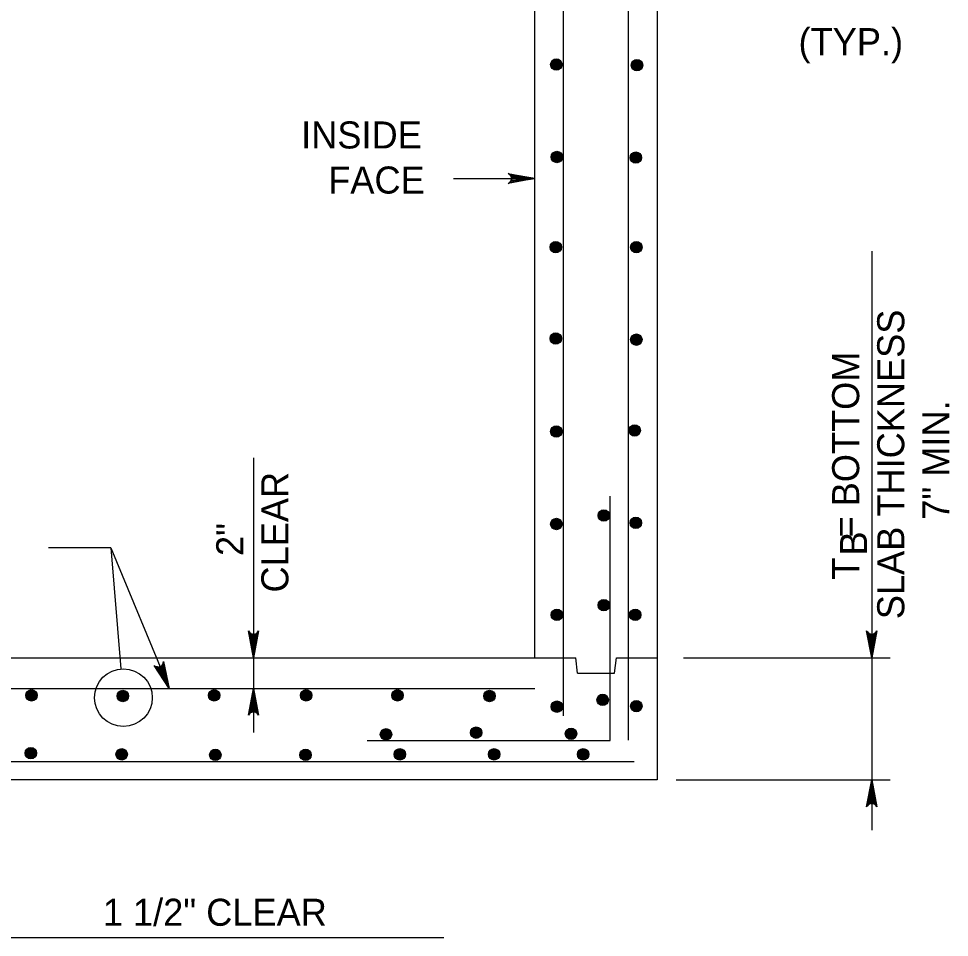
# Model space of a CAD drawing. Extents: x -6420 to 49575, y -4552 to 11624.
# Drawn here: x 6087.4 to 6425.9, y 2232.3 to 2566.7 of the extents above; entities that cross this region are included whole.
import ezdxf

# ---------------------------------------------------------------- set-up
doc = ezdxf.new("R2010")
doc.units = 0
doc.layers.add('1', color=7, linetype='Continuous')

msp = doc.modelspace()

# ---------------------------------------------------------------- linework, layer by layer
at = {"layer": '1'}
for p, q in [((6319.63, 2822.95), (6319.63, 2289.62)), ((6309.21, 2304.08), (6309.21, 2814.62)), ((6275.18, 2334.07), (6275.18, 2806.29)), ((6285.6, 2312.91), (6285.6, 2797.95)), ((6245.5, 2508.51), (6275.18, 2508.51)), ((6397.64, 2482.02), (6397.64, 2271.33)), ((6172.82, 2406.82), (6172.82, 2306.9)), ((6302.57, 2304), (6302.57, 2392.95)), ((6120.88, 2374.07), (6098.23, 2374.07)), ((6120.88, 2374.07), (6142.14, 2322.95)), ((6120.88, 2374.07), (6124.51, 2330.01)), ((5875.18, 2334.07), (6275.18, 2334.07)), ((6275.18, 2334.07), (6290, 2334.07)), ((6290.69, 2328.52), (6290, 2334.07)), ((6304.12, 2328.52), (6304.81, 2334.07)), ((6304.81, 2334.07), (6319.63, 2334.07)), ((6329.21, 2334.07), (6404.41, 2334.07)), ((6290.69, 2328.52), (6304.12, 2328.52)), ((5875.18, 2322.95), (6275.18, 2322.95)), ((6125.5, 2319.56), (6125.5, 2319.56)), ((6214.21, 2304), (6302.57, 2304)), ((6311.3, 2296.27), (5839.06, 2296.27)), ((6319.63, 2289.62), (5830.73, 2289.62)), ((6326.56, 2289.62), (6404.41, 2289.62)), ((6080.07, 2232.34), (6242.04, 2232.34))]:
    msp.add_line(p, q, dxfattribs=at)
for points in [[(6275.18, 2508.51), (6265.4, 2506.68), (6265.77, 2506.94), (6266.15, 2507.2), (6266.35, 2507.53), (6266.54, 2507.85), (6266.6, 2508.18), (6266.65, 2508.51), (6266.6, 2508.84), (6266.54, 2509.17), (6266.35, 2509.49), (6266.15, 2509.82), (6265.77, 2510.08), (6265.4, 2510.35), (6275.18, 2508.51), (6265.77, 2510.08), (6266.15, 2509.82), (6275.18, 2508.51), (6266.35, 2509.49), (6266.54, 2509.17), (6275.18, 2508.51), (6266.6, 2508.84), (6266.65, 2508.51), (6275.18, 2508.51), (6266.6, 2508.18), (6266.54, 2507.85), (6275.18, 2508.51), (6266.35, 2507.53), (6266.15, 2507.2), (6275.18, 2508.51), (6265.77, 2506.94)], [(6172.82, 2334.07), (6170.99, 2343.85), (6171.25, 2343.48), (6171.51, 2343.1), (6171.84, 2342.9), (6172.16, 2342.71), (6172.49, 2342.65), (6172.82, 2342.6), (6173.15, 2342.65), (6173.48, 2342.71), (6173.8, 2342.9), (6174.13, 2343.1), (6174.39, 2343.48), (6174.66, 2343.85), (6172.82, 2334.07), (6174.39, 2343.48), (6174.13, 2343.1), (6172.82, 2334.07), (6173.8, 2342.9), (6173.48, 2342.71), (6172.82, 2334.07), (6173.15, 2342.65), (6172.82, 2342.6), (6172.82, 2334.07), (6172.49, 2342.65), (6172.16, 2342.71), (6172.82, 2334.07), (6171.84, 2342.9), (6171.51, 2343.1), (6172.82, 2334.07), (6171.25, 2343.48)], [(6397.64, 2334.07), (6395.81, 2343.85), (6396.07, 2343.48), (6396.33, 2343.1), (6396.66, 2342.9), (6396.99, 2342.71), (6397.31, 2342.65), (6397.64, 2342.6), (6397.97, 2342.65), (6398.3, 2342.71), (6398.63, 2342.9), (6398.95, 2343.1), (6399.21, 2343.48), (6399.48, 2343.85), (6397.64, 2334.07), (6399.21, 2343.48), (6398.95, 2343.1), (6397.64, 2334.07), (6398.63, 2342.9), (6398.3, 2342.71), (6397.64, 2334.07), (6397.97, 2342.65), (6397.64, 2342.6), (6397.64, 2334.07), (6397.31, 2342.65), (6396.99, 2342.71), (6397.64, 2334.07), (6396.66, 2342.9), (6396.33, 2343.1), (6397.64, 2334.07), (6396.07, 2343.48)], [(6142.14, 2322.95), (6136.69, 2331.28), (6137.07, 2331.04), (6137.46, 2330.79), (6137.84, 2330.74), (6138.21, 2330.68), (6138.54, 2330.76), (6138.86, 2330.83), (6139.14, 2331.01), (6139.42, 2331.19), (6139.65, 2331.49), (6139.88, 2331.8), (6139.98, 2332.25), (6140.07, 2332.69), (6142.14, 2322.95), (6139.98, 2332.25), (6139.88, 2331.8), (6142.14, 2322.95), (6139.65, 2331.49), (6139.42, 2331.19), (6142.14, 2322.95), (6139.14, 2331.01), (6138.86, 2330.83), (6142.14, 2322.95), (6138.54, 2330.76), (6138.21, 2330.68), (6142.14, 2322.95), (6137.84, 2330.74), (6137.46, 2330.79), (6142.14, 2322.95), (6137.07, 2331.04)], [(6172.82, 2322.95), (6174.66, 2313.17), (6174.39, 2313.55), (6174.13, 2313.92), (6173.8, 2314.12), (6173.48, 2314.31), (6173.15, 2314.37), (6172.82, 2314.42), (6172.49, 2314.37), (6172.16, 2314.31), (6171.84, 2314.12), (6171.51, 2313.92), (6171.25, 2313.55), (6170.99, 2313.17), (6172.82, 2322.95), (6171.25, 2313.55), (6171.51, 2313.92), (6172.82, 2322.95), (6171.84, 2314.12), (6172.16, 2314.31), (6172.82, 2322.95), (6172.49, 2314.37), (6172.82, 2314.42), (6172.82, 2322.95), (6173.15, 2314.37), (6173.48, 2314.31), (6172.82, 2322.95), (6173.8, 2314.12), (6174.13, 2313.92), (6172.82, 2322.95), (6174.39, 2313.55)], [(6397.64, 2289.62), (6399.48, 2279.83), (6399.21, 2280.21), (6398.95, 2280.59), (6398.63, 2280.78), (6398.3, 2280.98), (6397.97, 2281.03), (6397.64, 2281.09), (6397.31, 2281.03), (6396.99, 2280.98), (6396.66, 2280.78), (6396.33, 2280.59), (6396.07, 2280.21), (6395.81, 2279.83), (6397.64, 2289.62), (6396.07, 2280.21), (6396.33, 2280.59), (6397.64, 2289.62), (6396.66, 2280.78), (6396.99, 2280.98), (6397.64, 2289.62), (6397.31, 2281.03), (6397.64, 2281.09), (6397.64, 2289.62), (6397.97, 2281.03), (6398.3, 2280.98), (6397.64, 2289.62), (6398.63, 2280.78), (6398.95, 2280.59), (6397.64, 2289.62), (6399.21, 2280.21)]]:
    msp.add_lwpolyline(points, dxfattribs=at)
for centre, radius in [((6282.95, 2549.94), 2.08), ((6282.95, 2549.94), 1.94), ((6282.95, 2549.94), 1.79), ((6282.95, 2549.94), 1.64), ((6282.95, 2549.94), 1.49), ((6282.95, 2549.94), 1.34), ((6282.95, 2549.94), 1.2), ((6282.95, 2549.94), 1.05), ((6282.95, 2549.94), 0.9), ((6282.95, 2549.94), 0.752), ((6282.95, 2549.94), 0.604), ((6282.95, 2549.94), 0.456), ((6282.95, 2549.94), 0.308), ((6282.95, 2549.94), 0.16), ((6312.27, 2549.73), 2.08), ((6312.27, 2549.73), 1.94), ((6312.27, 2549.73), 1.79), ((6312.27, 2549.73), 1.64), ((6312.27, 2549.73), 1.49), ((6312.27, 2549.73), 1.34), ((6312.27, 2549.73), 1.2), ((6312.27, 2549.73), 1.05), ((6312.27, 2549.73), 0.9), ((6312.27, 2549.73), 0.752), ((6312.27, 2549.73), 0.604), ((6312.27, 2549.73), 0.456), ((6312.27, 2549.73), 0.308), ((6312.27, 2549.73), 0.16), ((6283.16, 2516.3), 2.08), ((6283.16, 2516.3), 1.94), ((6283.16, 2516.3), 1.79), ((6283.16, 2516.3), 1.64), ((6283.16, 2516.3), 1.49), ((6283.16, 2516.3), 1.34), ((6283.16, 2516.3), 1.2), ((6283.16, 2516.3), 1.05), ((6283.16, 2516.3), 0.9), ((6283.16, 2516.3), 0.752), ((6283.16, 2516.3), 0.604), ((6283.16, 2516.3), 0.456), ((6283.16, 2516.3), 0.308), ((6283.16, 2516.3), 0.16), ((6311.85, 2516.08), 2.08), ((6311.85, 2516.08), 1.94), ((6311.85, 2516.08), 1.79), ((6311.85, 2516.08), 1.64), ((6311.85, 2516.08), 1.49), ((6311.85, 2516.08), 1.34), ((6311.85, 2516.08), 1.2), ((6311.85, 2516.08), 1.05), ((6311.85, 2516.08), 0.9), ((6311.85, 2516.08), 0.752), ((6311.85, 2516.08), 0.604), ((6311.85, 2516.08), 0.456), ((6311.85, 2516.08), 0.308), ((6311.85, 2516.08), 0.16), ((6282.74, 2483.49), 2.08), ((6282.74, 2483.49), 1.94), ((6282.74, 2483.49), 1.79), ((6282.74, 2483.49), 1.64), ((6282.74, 2483.49), 1.49), ((6282.74, 2483.49), 1.34), ((6282.74, 2483.49), 1.2), ((6312.06, 2483.49), 2.08), ((6312.06, 2483.49), 1.94), ((6312.06, 2483.49), 1.79), ((6312.06, 2483.49), 1.64), ((6312.06, 2483.49), 1.49), ((6312.06, 2483.49), 1.34), ((6312.06, 2483.49), 1.2), ((6282.74, 2483.49), 1.05), ((6282.74, 2483.49), 0.9), ((6282.74, 2483.49), 0.752), ((6282.74, 2483.49), 0.604), ((6282.74, 2483.49), 0.456), ((6282.74, 2483.49), 0.308), ((6282.74, 2483.49), 0.16), ((6312.06, 2483.49), 1.05), ((6312.06, 2483.49), 0.9), ((6312.06, 2483.49), 0.752), ((6312.06, 2483.49), 0.604), ((6312.06, 2483.49), 0.456), ((6312.06, 2483.49), 0.308), ((6312.06, 2483.49), 0.16), ((6282.74, 2450.26), 2.08), ((6282.74, 2450.26), 1.94), ((6282.74, 2450.26), 1.79), ((6282.74, 2450.26), 1.64), ((6282.74, 2450.26), 1.49), ((6282.74, 2450.26), 1.34), ((6282.74, 2450.26), 1.2), ((6282.74, 2450.26), 1.05), ((6282.74, 2450.26), 0.9), ((6282.74, 2450.26), 0.752), ((6282.74, 2450.26), 0.604), ((6312.06, 2449.84), 2.08), ((6312.06, 2449.84), 1.94), ((6312.06, 2449.84), 1.79), ((6312.06, 2449.84), 1.64), ((6312.06, 2449.84), 1.49), ((6312.06, 2449.84), 1.34), ((6312.06, 2449.84), 1.2), ((6312.06, 2449.84), 1.05), ((6282.74, 2450.26), 0.456), ((6282.74, 2450.26), 0.308), ((6282.74, 2450.26), 0.16), ((6312.06, 2449.84), 0.9), ((6312.06, 2449.84), 0.752), ((6312.06, 2449.84), 0.604), ((6312.06, 2449.84), 0.456), ((6312.06, 2449.84), 0.308), ((6312.06, 2449.84), 0.16), ((6282.95, 2416.4), 2.08), ((6282.95, 2416.4), 1.94), ((6282.95, 2416.4), 1.79), ((6282.95, 2416.4), 1.64), ((6282.95, 2416.4), 1.49), ((6282.95, 2416.4), 1.34), ((6282.95, 2416.4), 1.2), ((6282.95, 2416.4), 1.05), ((6282.95, 2416.4), 0.9), ((6282.95, 2416.4), 0.752), ((6282.95, 2416.4), 0.604), ((6311.43, 2416.82), 2.08), ((6311.43, 2416.82), 1.94), ((6311.43, 2416.82), 1.79), ((6311.43, 2416.82), 1.64), ((6311.43, 2416.82), 1.49), ((6311.43, 2416.82), 1.34), ((6311.43, 2416.82), 1.2), ((6311.43, 2416.82), 1.05), ((6311.43, 2416.82), 0.9), ((6311.43, 2416.82), 0.752), ((6311.43, 2416.82), 0.604), ((6311.43, 2416.82), 0.456), ((6311.43, 2416.82), 0.308), ((6311.43, 2416.82), 0.16), ((6282.95, 2416.4), 0.456), ((6282.95, 2416.4), 0.308), ((6282.95, 2416.4), 0.16), ((6300.21, 2385.84), 2.08), ((6300.21, 2385.84), 1.94), ((6300.21, 2385.84), 1.79), ((6300.21, 2385.84), 1.64), ((6300.21, 2385.84), 1.49), ((6300.21, 2385.84), 1.34), ((6300.21, 2385.84), 1.2), ((6300.21, 2385.84), 1.05), ((6300.21, 2385.84), 0.9), ((6300.21, 2385.84), 0.752), ((6282.95, 2382.75), 2.08), ((6282.95, 2382.75), 1.94), ((6282.95, 2382.75), 1.79), ((6282.95, 2382.75), 1.64), ((6282.95, 2382.75), 1.49), ((6282.95, 2382.75), 1.34), ((6282.95, 2382.75), 1.2), ((6282.95, 2382.75), 1.05), ((6282.95, 2382.75), 0.9), ((6282.95, 2382.75), 0.752), ((6282.95, 2382.75), 0.604), ((6282.95, 2382.75), 0.456), ((6300.21, 2385.84), 0.604), ((6300.21, 2385.84), 0.456), ((6300.21, 2385.84), 0.308), ((6300.21, 2385.84), 0.16), ((6311.85, 2383.17), 2.08), ((6311.85, 2383.17), 1.94), ((6311.85, 2383.17), 1.79), ((6311.85, 2383.17), 1.64), ((6311.85, 2383.17), 1.49), ((6311.85, 2383.17), 1.34), ((6311.85, 2383.17), 1.2), ((6311.85, 2383.17), 1.05), ((6311.85, 2383.17), 0.9), ((6311.85, 2383.17), 0.752), ((6311.85, 2383.17), 0.604), ((6311.85, 2383.17), 0.456), ((6311.85, 2383.17), 0.308), ((6311.85, 2383.17), 0.16), ((6282.95, 2382.75), 0.308), ((6282.95, 2382.75), 0.16), ((6300.21, 2353.24), 2.08), ((6300.21, 2353.24), 1.94), ((6300.21, 2353.24), 1.79), ((6300.21, 2353.24), 1.64), ((6300.21, 2353.24), 1.49), ((6300.21, 2353.24), 1.34), ((6300.21, 2353.24), 1.2), ((6300.21, 2353.24), 1.05), ((6300.21, 2353.24), 0.9), ((6300.21, 2353.24), 0.752), ((6300.21, 2353.24), 0.604), ((6300.21, 2353.24), 0.456), ((6300.21, 2353.24), 0.308), ((6300.21, 2353.24), 0.16), ((6283.16, 2349.73), 2.08), ((6283.16, 2349.73), 1.94), ((6283.16, 2349.73), 1.79), ((6283.16, 2349.73), 1.64), ((6283.16, 2349.73), 1.49), ((6283.16, 2349.73), 1.34), ((6283.16, 2349.73), 1.2), ((6283.16, 2349.73), 1.05), ((6283.16, 2349.73), 0.9), ((6283.16, 2349.73), 0.752), ((6283.16, 2349.73), 0.604), ((6283.16, 2349.73), 0.456), ((6283.16, 2349.73), 0.308), ((6283.16, 2349.73), 0.16), ((6311.64, 2349.73), 2.08), ((6311.64, 2349.73), 1.94), ((6311.64, 2349.73), 1.79), ((6311.64, 2349.73), 1.64), ((6311.64, 2349.73), 1.49), ((6311.64, 2349.73), 1.34), ((6311.64, 2349.73), 1.2), ((6311.64, 2349.73), 1.05), ((6311.64, 2349.73), 0.9), ((6311.64, 2349.73), 0.752), ((6311.64, 2349.73), 0.604), ((6311.64, 2349.73), 0.456), ((6311.64, 2349.73), 0.308), ((6311.64, 2349.73), 0.16), ((6125.5, 2319.56), 10.5), ((6092.06, 2320.4), 2.08), ((6092.06, 2320.4), 1.94), ((6092.06, 2320.4), 1.79), ((6125.29, 2320.19), 2.08), ((6158.52, 2320.4), 2.08), ((6158.52, 2320.4), 1.94), ((6158.52, 2320.4), 1.79), ((6191.96, 2320.4), 2.08), ((6191.96, 2320.4), 1.94), ((6191.96, 2320.4), 1.79), ((6225.18, 2320.4), 2.08), ((6225.18, 2320.4), 1.94), ((6225.18, 2320.4), 1.79), ((6258.62, 2320.19), 2.08), ((6092.06, 2320.4), 1.64), ((6092.06, 2320.4), 1.49), ((6092.06, 2320.4), 1.34), ((6092.06, 2320.4), 1.2), ((6092.06, 2320.4), 1.05), ((6092.06, 2320.4), 0.9), ((6092.06, 2320.4), 0.752), ((6092.06, 2320.4), 0.604), ((6092.06, 2320.4), 0.456), ((6092.06, 2320.4), 0.308), ((6092.06, 2320.4), 0.16), ((6125.29, 2320.19), 1.94), ((6125.29, 2320.19), 1.79), ((6125.29, 2320.19), 1.64), ((6125.29, 2320.19), 1.49), ((6125.29, 2320.19), 1.34), ((6125.29, 2320.19), 1.2), ((6125.29, 2320.19), 1.05), ((6125.29, 2320.19), 0.9), ((6125.29, 2320.19), 0.752), ((6125.29, 2320.19), 0.604), ((6125.29, 2320.19), 0.456), ((6125.29, 2320.19), 0.308), ((6125.29, 2320.19), 0.16), ((6158.52, 2320.4), 1.64), ((6158.52, 2320.4), 1.49), ((6158.52, 2320.4), 1.34), ((6158.52, 2320.4), 1.2), ((6158.52, 2320.4), 1.05), ((6158.52, 2320.4), 0.9), ((6158.52, 2320.4), 0.752), ((6158.52, 2320.4), 0.604), ((6158.52, 2320.4), 0.456), ((6158.52, 2320.4), 0.308), ((6158.52, 2320.4), 0.16), ((6191.96, 2320.4), 1.64), ((6191.96, 2320.4), 1.49), ((6191.96, 2320.4), 1.34), ((6191.96, 2320.4), 1.2), ((6191.96, 2320.4), 1.05), ((6191.96, 2320.4), 0.9), ((6191.96, 2320.4), 0.752), ((6191.96, 2320.4), 0.604), ((6191.96, 2320.4), 0.456), ((6191.96, 2320.4), 0.308), ((6191.96, 2320.4), 0.16), ((6225.18, 2320.4), 1.64), ((6225.18, 2320.4), 1.49), ((6225.18, 2320.4), 1.34), ((6225.18, 2320.4), 1.2), ((6225.18, 2320.4), 1.05), ((6225.18, 2320.4), 0.9), ((6225.18, 2320.4), 0.752), ((6225.18, 2320.4), 0.604), ((6225.18, 2320.4), 0.456), ((6225.18, 2320.4), 0.308), ((6225.18, 2320.4), 0.16), ((6258.62, 2320.19), 1.94), ((6258.62, 2320.19), 1.79), ((6258.62, 2320.19), 1.64), ((6258.62, 2320.19), 1.49), ((6258.62, 2320.19), 1.34), ((6258.62, 2320.19), 1.2), ((6258.62, 2320.19), 1.05), ((6258.62, 2320.19), 0.9), ((6258.62, 2320.19), 0.752), ((6258.62, 2320.19), 0.604), ((6258.62, 2320.19), 0.456), ((6258.62, 2320.19), 0.308), ((6258.62, 2320.19), 0.16), ((6299.79, 2318.75), 2.08), ((6299.79, 2318.75), 1.94), ((6299.79, 2318.75), 1.79), ((6299.79, 2318.75), 1.64), ((6299.79, 2318.75), 1.49), ((6299.79, 2318.75), 1.34), ((6299.79, 2318.75), 1.2), ((6299.79, 2318.75), 1.05), ((6299.79, 2318.75), 0.9), ((6299.79, 2318.75), 0.752), ((6299.79, 2318.75), 0.604), ((6299.79, 2318.75), 0.456), ((6299.79, 2318.75), 0.308), ((6299.79, 2318.75), 0.16), ((6283.16, 2316.29), 2.08), ((6283.16, 2316.29), 1.94), ((6283.16, 2316.29), 1.79), ((6283.16, 2316.29), 1.64), ((6283.16, 2316.29), 1.49), ((6283.16, 2316.29), 1.34), ((6283.16, 2316.29), 1.2), ((6283.16, 2316.29), 1.05), ((6283.16, 2316.29), 0.9), ((6283.16, 2316.29), 0.752), ((6283.16, 2316.29), 0.604), ((6283.16, 2316.29), 0.456), ((6283.16, 2316.29), 0.308), ((6283.16, 2316.29), 0.16), ((6312.06, 2316.5), 2.08), ((6312.06, 2316.5), 1.94), ((6312.06, 2316.5), 1.79), ((6312.06, 2316.5), 1.64), ((6312.06, 2316.5), 1.49), ((6312.06, 2316.5), 1.34), ((6312.06, 2316.5), 1.2), ((6312.06, 2316.5), 1.05), ((6312.06, 2316.5), 0.9), ((6312.06, 2316.5), 0.752), ((6312.06, 2316.5), 0.604), ((6312.06, 2316.5), 0.456), ((6312.06, 2316.5), 0.308), ((6312.06, 2316.5), 0.16), ((6253.81, 2306.85), 2.08), ((6253.81, 2306.85), 1.94), ((6253.81, 2306.85), 1.79), ((6221, 2306.22), 2.08), ((6221, 2306.22), 1.94), ((6221, 2306.22), 1.79), ((6221, 2306.22), 1.64), ((6221, 2306.22), 1.49), ((6221, 2306.22), 1.34), ((6221, 2306.22), 1.2), ((6221, 2306.22), 1.05), ((6221, 2306.22), 0.9), ((6221, 2306.22), 0.752), ((6221, 2306.22), 0.604), ((6221, 2306.22), 0.456), ((6221, 2306.22), 0.308), ((6221, 2306.22), 0.16), ((6253.81, 2306.85), 1.64), ((6253.81, 2306.85), 1.49), ((6253.81, 2306.85), 1.34), ((6253.81, 2306.85), 1.2), ((6253.81, 2306.85), 1.05), ((6253.81, 2306.85), 0.9), ((6253.81, 2306.85), 0.752), ((6253.81, 2306.85), 0.604), ((6253.81, 2306.85), 0.456), ((6253.81, 2306.85), 0.308), ((6253.81, 2306.85), 0.16), ((6288.3, 2306.43), 2.08), ((6288.3, 2306.43), 1.94), ((6288.3, 2306.43), 1.79), ((6288.3, 2306.43), 1.64), ((6288.3, 2306.43), 1.49), ((6288.3, 2306.43), 1.34), ((6288.3, 2306.43), 1.2), ((6288.3, 2306.43), 1.05), ((6288.3, 2306.43), 0.9), ((6288.3, 2306.43), 0.752), ((6288.3, 2306.43), 0.604), ((6288.3, 2306.43), 0.456), ((6288.3, 2306.43), 0.308), ((6288.3, 2306.43), 0.16), ((6091.85, 2299.37), 2.08), ((6091.85, 2299.37), 1.94), ((6091.85, 2299.37), 1.79), ((6091.85, 2299.37), 1.64), ((6091.85, 2299.37), 1.49), ((6091.85, 2299.37), 1.34), ((6091.85, 2299.37), 1.2), ((6091.85, 2299.37), 1.05), ((6091.85, 2299.37), 0.9), ((6091.85, 2299.37), 0.752), ((6091.85, 2299.37), 0.604), ((6091.85, 2299.37), 0.456), ((6091.85, 2299.37), 0.308), ((6091.85, 2299.37), 0.16), ((6124.87, 2298.95), 2.08), ((6124.87, 2298.95), 1.94), ((6124.87, 2298.95), 1.79), ((6124.87, 2298.95), 1.64), ((6124.87, 2298.95), 1.49), ((6124.87, 2298.95), 1.34), ((6124.87, 2298.95), 1.2), ((6124.87, 2298.95), 1.05), ((6124.87, 2298.95), 0.9), ((6124.87, 2298.95), 0.752), ((6124.87, 2298.95), 0.604), ((6124.87, 2298.95), 0.456), ((6124.87, 2298.95), 0.308), ((6124.87, 2298.95), 0.16), ((6158.94, 2298.74), 2.08), ((6158.94, 2298.74), 1.94), ((6158.94, 2298.74), 1.79), ((6158.94, 2298.74), 1.64), ((6158.94, 2298.74), 1.49), ((6158.94, 2298.74), 1.34), ((6158.94, 2298.74), 1.2), ((6158.94, 2298.74), 1.05), ((6158.94, 2298.74), 0.9), ((6158.94, 2298.74), 0.752), ((6158.94, 2298.74), 0.604), ((6158.94, 2298.74), 0.456), ((6158.94, 2298.74), 0.308), ((6158.94, 2298.74), 0.16), ((6191.75, 2298.74), 2.08), ((6191.75, 2298.74), 1.94), ((6191.75, 2298.74), 1.79), ((6191.75, 2298.74), 1.64), ((6191.75, 2298.74), 1.49), ((6191.75, 2298.74), 1.34), ((6191.75, 2298.74), 1.2), ((6191.75, 2298.74), 1.05), ((6191.75, 2298.74), 0.9), ((6191.75, 2298.74), 0.752), ((6191.75, 2298.74), 0.604), ((6191.75, 2298.74), 0.456), ((6191.75, 2298.74), 0.308), ((6191.75, 2298.74), 0.16), ((6226.03, 2298.95), 2.08), ((6226.03, 2298.95), 1.94), ((6226.03, 2298.95), 1.79), ((6226.03, 2298.95), 1.64), ((6226.03, 2298.95), 1.49), ((6226.03, 2298.95), 1.34), ((6226.03, 2298.95), 1.2), ((6226.03, 2298.95), 1.05), ((6226.03, 2298.95), 0.9), ((6226.03, 2298.95), 0.752), ((6226.03, 2298.95), 0.604), ((6226.03, 2298.95), 0.456), ((6226.03, 2298.95), 0.308), ((6226.03, 2298.95), 0.16), ((6260.31, 2298.95), 2.08), ((6260.31, 2298.95), 1.94), ((6260.31, 2298.95), 1.79), ((6260.31, 2298.95), 1.64), ((6260.31, 2298.95), 1.49), ((6260.31, 2298.95), 1.34), ((6260.31, 2298.95), 1.2), ((6260.31, 2298.95), 1.05), ((6260.31, 2298.95), 0.9), ((6260.31, 2298.95), 0.752), ((6260.31, 2298.95), 0.604), ((6260.31, 2298.95), 0.456), ((6260.31, 2298.95), 0.308), ((6260.31, 2298.95), 0.16), ((6292.69, 2298.95), 2.08), ((6292.69, 2298.95), 1.94), ((6292.69, 2298.95), 1.79), ((6292.69, 2298.95), 1.64), ((6292.69, 2298.95), 1.49), ((6292.69, 2298.95), 1.34), ((6292.69, 2298.95), 1.2), ((6292.69, 2298.95), 1.05), ((6292.69, 2298.95), 0.9), ((6292.69, 2298.95), 0.752), ((6292.69, 2298.95), 0.604), ((6292.69, 2298.95), 0.456), ((6292.69, 2298.95), 0.308), ((6292.69, 2298.95), 0.16)]:
    msp.add_circle(centre, radius, dxfattribs=at)

# ---------------------------------------------------------------- texts
for s, height, p in [('(TYP.)', 9.843, (6371.03, 2553.35)), ('INSIDE', 9.843, (6190.14, 2519.4)), ('FACE', 9.843, (6199.98, 2503)), ('1 1/2" CLEAR', 9.8425, (6118.01, 2236.56))]:
    msp.add_text(s, height=height, dxfattribs=at).set_placement(p)
for s, height, p in [('SLAB THICKNESS', 9.8425, (6409.49, 2348.13)), ('T  = BOTTOM', 9.8425, (6393.09, 2362.5)), ('7" MIN.', 9.843, (6425.89, 2384.32)), ('CLEAR', 9.843, (6185.5, 2357.83)), ('2"', 9.843, (6169.1, 2371.12)), ('B', 9.84, (6395.97, 2371.3))]:
    msp.add_text(s, height=height, rotation=90, dxfattribs=at).set_placement(p)

doc.saveas('drawing.dxf')
